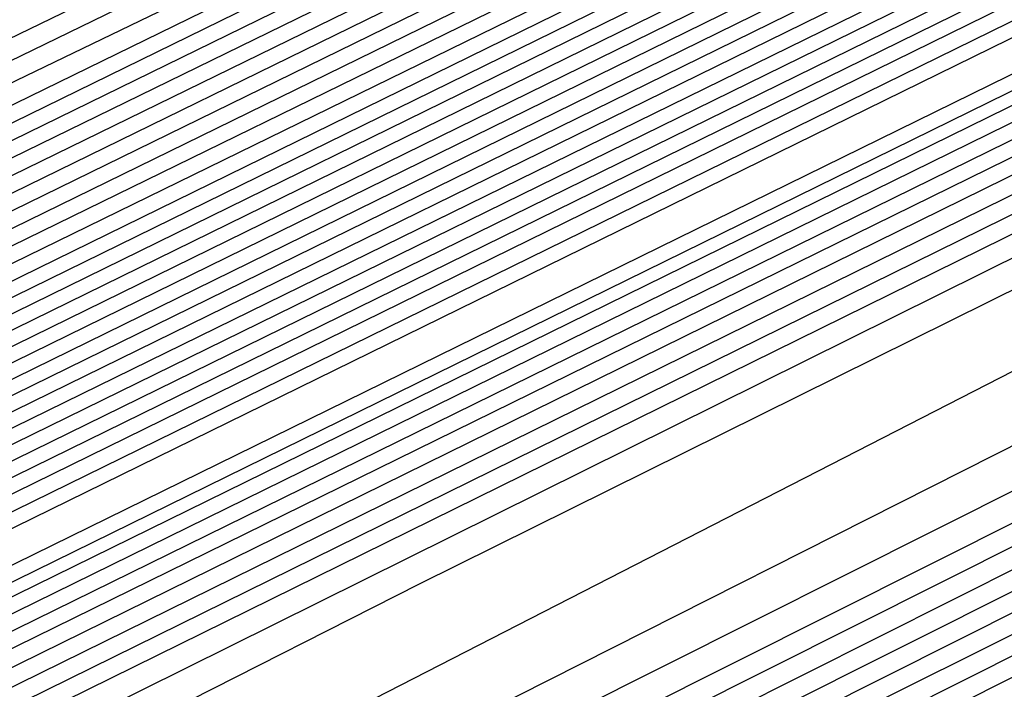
# Model space of a CAD drawing. Extents: x 3249832 to 3255657, y 13789405 to 13793316.
# Tile 259 of 656: x 3254694.567 to 3254695.535, y 13790577.12 to 13790577.777. Entities that reach past the tile are written whole.
import ezdxf

# ---------------------------------------------------------------- set-up
doc = ezdxf.new("R2010")
doc.units = 0
doc.header["$LTSCALE"] = 100
doc.header["$MEASUREMENT"] = 0
for name, color, linetype in [('GRATIO_CON', 10, 'CONTINUOUS'), ('GRATIO_ICON', 7, 'CONTINUOUS'), ('TARGETS_EAST', 7, 'CONTINUOUS')]:
    doc.layers.add(name, color=color, linetype=linetype)

# ---------------------------------------------------------------- blocks, each defined once
blk = doc.blocks.new('Gratio_032316_contours')
at = {"layer": 'GRATIO_CON', "color": 1, "linetype": 'Continuous', "flags": 128}
for points in [[(3254642.13897, 13790551.7053), (3254660.61243, 13790560.66868), (3254682.30719, 13790571.27233), (3254700.73522, 13790580.30502), (3254711.03173, 13790585.35644), (3254714.82497, 13790587.21988), (3254715.36645, 13790587.48955), (3254715.36588, 13790587.49371), (3254715.36569, 13790587.49686), (3254715.36655, 13790587.49754), (3254715.90811, 13790587.75722), (3254719.68608, 13790589.58897), (3254729.93522, 13790594.56872), (3254748.26885, 13790603.48808), (3254769.81469, 13790614.00116), (3254788.07905, 13790622.9777)], [(3254643.95734, 13790552.60973), (3254661.97046, 13790561.34975), (3254683.1246, 13790571.68921), (3254701.09342, 13790580.49692), (3254711.13334, 13790585.42264), (3254714.83206, 13790587.23983), (3254715.36008, 13790587.50288), (3254715.35957, 13790587.50688), (3254715.35945, 13790587.50981), (3254715.36033, 13790587.51036), (3254715.88052, 13790587.75973), (3254719.5093, 13790589.5191), (3254729.35365, 13790594.30218), (3254746.96321, 13790602.86928), (3254767.6581, 13790612.96715), (3254785.20112, 13790621.58917)], [(3254645.7757, 13790553.51416), (3254663.32847, 13790562.0309), (3254683.94192, 13790572.10669), (3254701.45127, 13790580.69086), (3254711.23425, 13790585.49327), (3254714.83851, 13790587.26589), (3254715.3542, 13790587.52122), (3254715.85297, 13790587.76165), (3254719.33252, 13790589.44917), (3254728.77209, 13790594.03565), (3254745.65757, 13790602.25048), (3254765.50152, 13790611.93314), (3254782.3232, 13790620.20063)], [(3254647.59407, 13790554.41859), (3254664.6865, 13790562.71197), (3254684.75934, 13790572.52352), (3254701.80953, 13790580.88257), (3254711.33599, 13790585.55906), (3254714.84579, 13790587.28524), (3254715.34798, 13790587.53394), (3254715.82539, 13790587.76413), (3254719.15574, 13790589.3793), (3254728.19052, 13790593.76911), (3254744.35193, 13790601.63168), (3254763.34494, 13790610.89913), (3254779.44527, 13790618.8121)], [(3254651.2308, 13790556.22744), (3254667.40255, 13790564.07411), (3254686.3942, 13790573.35717), (3254702.52604, 13790581.266), (3254711.53948, 13790585.69065), (3254714.86033, 13790587.32395), (3254715.33554, 13790587.55938), (3254715.77022, 13790587.76908), (3254718.80218, 13790589.23958), (3254727.0274, 13790593.23604), (3254741.74064, 13790600.39407), (3254759.03177, 13790608.83111), (3254773.68943, 13790616.03503)], [(3254653.04917, 13790557.13187), (3254668.76058, 13790564.75517), (3254687.21163, 13790573.77399), (3254702.8843, 13790581.45771), (3254711.64122, 13790585.75645), (3254714.8676, 13790587.3433), (3254715.32932, 13790587.57211), (3254715.74264, 13790587.77155), (3254718.62539, 13790589.16971), (3254726.44583, 13790592.9695), (3254740.435, 13790599.77527), (3254756.87519, 13790607.7971), (3254770.8115, 13790614.64649), (3254778.52936, 13790618.53094)], [(3254646.25173, 13790553.95278), (3254654.86753, 13790558.0363), (3254670.11861, 13790565.43624), (3254688.02906, 13790574.19082), (3254703.24256, 13790581.64942), (3254711.74296, 13790585.82224), (3254714.87488, 13790587.36265), (3254715.32311, 13790587.58483), (3254715.71506, 13790587.77403), (3254718.44861, 13790589.09985), (3254725.86427, 13790592.70296), (3254739.12936, 13790599.15646), (3254754.71861, 13790606.76308), (3254767.93358, 13790613.25796), (3254775.25196, 13790616.94135)], [(3254648.32316, 13790554.9771), (3254656.6859, 13790558.94073), (3254671.47664, 13790566.11731), (3254688.84649, 13790574.60765), (3254703.60082, 13790581.84114), (3254711.8447, 13790585.88804), (3254714.88215, 13790587.38201), (3254715.31689, 13790587.59755), (3254715.68748, 13790587.7765), (3254718.27183, 13790589.02998), (3254725.2827, 13790592.43642), (3254737.82372, 13790598.53766), (3254752.56202, 13790605.72907), (3254765.05565, 13790611.86942), (3254771.97456, 13790615.35175)], [(3254652.46603, 13790557.02573), (3254660.32263, 13790560.74958), (3254674.19269, 13790567.47945), (3254690.48135, 13790575.4413), (3254704.31733, 13790582.22456), (3254712.04819, 13790586.01963), (3254714.8967, 13790587.42071), (3254715.30445, 13790587.623), (3254715.63231, 13790587.78146), (3254717.91827, 13790588.89025), (3254724.11957, 13790591.90335), (3254735.21243, 13790597.30006), (3254748.24885, 13790603.66105), (3254759.2998, 13790609.09235), (3254765.41976, 13790612.17257), (3254767.59732, 13790613.37063), (3254767.8046, 13790613.62805), (3254767.8447, 13790613.807), (3254768.8446, 13790614.45227), (3254771.76227, 13790616.0293)], [(3254651.241, 13790556.58363), (3254654.53746, 13790558.05005), (3254662.141, 13790561.65401), (3254675.55072, 13790568.16052), (3254691.29878, 13790575.85812), (3254704.67559, 13790582.41627), (3254712.14993, 13790586.08542), (3254714.90397, 13790587.44007), (3254715.29823, 13790587.63572), (3254715.60473, 13790587.78393), (3254717.74149, 13790588.82039), (3254723.53801, 13790591.63681), (3254733.90679, 13790596.68125), (3254746.09227, 13790602.62704), (3254756.42188, 13790607.70382), (3254762.14236, 13790610.58297), (3254764.17778, 13790611.70283), (3254764.37153, 13790611.94345), (3254764.43374, 13790612.1232), (3254765.54149, 13790612.8137), (3254768.73858, 13790614.52489), (3254774.56596, 13790617.51859)], [(3254651.54796, 13790556.87018), (3254653.36991, 13790557.63148), (3254656.60889, 13790559.07437), (3254663.95936, 13790562.55844), (3254676.90875, 13790568.84158), (3254692.11621, 13790576.27495), (3254705.03385, 13790582.60799), (3254712.25167, 13790586.15122), (3254714.91124, 13790587.45942), (3254715.29201, 13790587.64844), (3254715.57715, 13790587.78641), (3254717.5647, 13790588.75052), (3254722.95644, 13790591.37028), (3254732.60115, 13790596.06245), (3254743.93569, 13790601.59303), (3254753.54395, 13790606.31528), (3254758.86496, 13790608.99338), (3254760.75824, 13790610.03504), (3254760.93846, 13790610.25885), (3254761.02279, 13790610.4394), (3254762.23838, 13790611.17513), (3254765.71489, 13790613.02047), (3254772.0375, 13790616.26036)], [(3254678.26678, 13790569.52265), (3254692.93363, 13790576.69177), (3254705.39211, 13790582.7997), (3254712.35342, 13790586.21701), (3254714.91851, 13790587.47877), (3254715.28579, 13790587.66117), (3254715.54956, 13790587.78888), (3254717.38792, 13790588.68066), (3254722.37488, 13790591.10374), (3254731.29551, 13790595.44365), (3254741.77911, 13790600.55902), (3254750.66603, 13790604.92675), (3254755.58756, 13790607.40379), (3254757.3387, 13790608.36724), (3254757.5054, 13790608.57425), (3254757.61183, 13790608.7556), (3254758.93526, 13790609.53656), (3254762.69119, 13790611.51606), (3254769.50905, 13790615.00213), (3254777.67393, 13790619.13941)], [(3254680.98282, 13790570.88477), (3254694.56838, 13790577.52526), (3254706.10823, 13790583.18256), (3254712.556, 13790586.3474), (3254714.93147, 13790587.51595), (3254715.27095, 13790587.68575), (3254715.27139, 13790587.68808), (3254715.27215, 13790587.68918), (3254715.27323, 13790587.68899), (3254715.49436, 13790587.79454), (3254717.03435, 13790588.54102), (3254721.21175, 13790590.57066), (3254728.68422, 13790594.20604), (3254737.46594, 13790598.491), (3254744.91018, 13790602.14968), (3254749.03276, 13790604.2246), (3254750.49963, 13790605.03165), (3254750.63926, 13790605.20506), (3254750.78992, 13790605.388), (3254752.32903, 13790606.25942), (3254756.6438, 13790608.50723), (3254764.45214, 13790612.48568), (3254773.79473, 13790617.21456)], [(3254682.34084, 13790571.56584), (3254695.38579, 13790577.94208), (3254706.46644, 13790583.37426), (3254712.65764, 13790586.41316), (3254714.93859, 13790587.53522), (3254715.26461, 13790587.69829), (3254715.26511, 13790587.70058), (3254715.26593, 13790587.7017), (3254715.26701, 13790587.70162), (3254715.46678, 13790587.79699), (3254716.85757, 13790588.47115), (3254720.63018, 13790590.30413), (3254727.37858, 13790593.58724), (3254735.30936, 13790597.45698), (3254742.03226, 13790600.76114), (3254745.75536, 13790602.63501), (3254747.08009, 13790603.36385), (3254747.20619, 13790603.52046), (3254747.37897, 13790603.7042), (3254749.02592, 13790604.62085), (3254753.62011, 13790607.00281), (3254761.92368, 13790611.22745), (3254771.85513, 13790616.25213)], [(3254683.69887, 13790572.2469), (3254696.20321, 13790578.3589), (3254706.82465, 13790583.56596), (3254712.75927, 13790586.47892), (3254714.94572, 13790587.55449), (3254715.25827, 13790587.71083), (3254715.25884, 13790587.71307), (3254715.25971, 13790587.71422), (3254715.2608, 13790587.71425), (3254715.4392, 13790587.79943), (3254716.68079, 13790588.40128), (3254720.04862, 13790590.03759), (3254726.07294, 13790592.96844), (3254733.15277, 13790596.42297), (3254739.15433, 13790599.37261), (3254742.47796, 13790601.04541), (3254743.66055, 13790601.69606), (3254743.77312, 13790601.83586), (3254743.96801, 13790602.0204), (3254745.72281, 13790602.98228), (3254750.59642, 13790605.4984), (3254759.39523, 13790609.96923), (3254769.91554, 13790615.28971), (3254779.20112, 13790619.97838)], [(3254685.05689, 13790572.92797), (3254697.02062, 13790578.77572), (3254707.18286, 13790583.75766), (3254712.8609, 13790586.54469), (3254714.95284, 13790587.57376), (3254715.25193, 13790587.72337), (3254715.25256, 13790587.72556), (3254715.25349, 13790587.72674), (3254715.25458, 13790587.72687), (3254715.41162, 13790587.80188), (3254716.50401, 13790588.33141), (3254719.46705, 13790589.77105), (3254724.7673, 13790592.34964), (3254730.99619, 13790595.38896), (3254736.27641, 13790597.98407), (3254739.20056, 13790599.45582), (3254740.24102, 13790600.02826), (3254740.34006, 13790600.15126), (3254740.55706, 13790600.33659), (3254742.41969, 13790601.34371), (3254747.57272, 13790603.99398), (3254756.86677, 13790608.711), (3254767.97594, 13790614.32728), (3254777.78019, 13790619.27757)], [(3254687.77294, 13790574.29011), (3254698.65545, 13790579.60937), (3254707.89927, 13790584.14106), (3254713.06417, 13790586.67621), (3254714.96709, 13790587.61231), (3254715.23926, 13790587.74845), (3254715.24001, 13790587.75055), (3254715.24105, 13790587.75178), (3254715.24215, 13790587.75213), (3254715.35646, 13790587.80678), (3254716.15044, 13790588.19167), (3254718.30392, 13790589.23798), (3254722.15601, 13790591.11203), (3254726.68302, 13790593.32094), (3254730.52056, 13790595.207), (3254732.64576, 13790596.27664), (3254733.40194, 13790596.69267), (3254733.47392, 13790596.78206), (3254733.73515, 13790596.96899), (3254735.81347, 13790598.06657), (3254741.52534, 13790600.98516), (3254751.80986, 13790606.19455), (3254764.09674, 13790612.40243), (3254774.93833, 13790617.87593)], [(3254689.13097, 13790574.97117), (3254699.47286, 13790580.02619), (3254708.25748, 13790584.33276), (3254713.16581, 13790586.74198), (3254714.97421, 13790587.63158), (3254715.23292, 13790587.76099), (3254715.23374, 13790587.76304), (3254715.23483, 13790587.7643), (3254715.23594, 13790587.76476), (3254715.32888, 13790587.80922), (3254715.97366, 13790588.12181), (3254717.72236, 13790588.97144), (3254720.85037, 13790590.49323), (3254724.52644, 13790592.28693), (3254727.64263, 13790593.81847), (3254729.36837, 13790594.68704), (3254729.9824, 13790595.02488), (3254730.04085, 13790595.09747), (3254730.32419, 13790595.28519), (3254732.51035, 13790596.42801), (3254738.50164, 13790599.48074), (3254749.28141, 13790604.93632), (3254762.15714, 13790611.44), (3254773.5174, 13790617.17512)], [(3254690.489, 13790575.65224), (3254700.29028, 13790580.44301), (3254708.61569, 13790584.52446), (3254713.26744, 13790586.80774), (3254714.98133, 13790587.65085), (3254715.22658, 13790587.77353), (3254715.22746, 13790587.77553), (3254715.2286, 13790587.77682), (3254715.22972, 13790587.77739), (3254715.3013, 13790587.81167), (3254715.79688, 13790588.05194), (3254717.14079, 13790588.7049), (3254719.54473, 13790589.87442), (3254722.36986, 13790591.25292), (3254724.76471, 13790592.42994), (3254726.09097, 13790593.09745), (3254726.56287, 13790593.35708), (3254726.60779, 13790593.41287), (3254726.91323, 13790593.60139), (3254729.20724, 13790594.78944), (3254735.47795, 13790597.97633), (3254746.75295, 13790603.6781), (3254760.21755, 13790610.47758), (3254772.09647, 13790616.4743)], [(3254691.84702, 13790576.33331), (3254701.10769, 13790580.85984), (3254708.9739, 13790584.71617), (3254713.36907, 13790586.8735), (3254714.98846, 13790587.67012), (3254715.22024, 13790587.78607), (3254715.22118, 13790587.78803), (3254715.22238, 13790587.78934), (3254715.22351, 13790587.79001), (3254715.27372, 13790587.81412), (3254715.6201, 13790587.98207), (3254716.55923, 13790588.43837), (3254718.23909, 13790589.25562), (3254720.21327, 13790590.21891), (3254721.88678, 13790591.0414), (3254722.81357, 13790591.50786), (3254723.14333, 13790591.68929), (3254723.17472, 13790591.72827), (3254723.50228, 13790591.91759), (3254725.90412, 13790593.15087), (3254732.45425, 13790596.47191), (3254744.2245, 13790602.41987), (3254758.27795, 13790609.51515)], [(3254687.59812, 13790574.316), (3254694.56307, 13790577.69544), (3254702.74252, 13790581.69348), (3254709.69031, 13790585.09957), (3254713.57234, 13790587.00503), (3254715.00271, 13790587.70866), (3254715.20759, 13790587.8111), (3254715.21551, 13790587.81623), (3254715.26456, 13790587.84076), (3254715.39521, 13790587.90461), (3254715.6275, 13790588.01785), (3254715.89971, 13790588.15117), (3254716.12971, 13790588.2654), (3254716.63028, 13790588.51988), (3254719.29394, 13790589.8681), (3254726.40815, 13790593.46204), (3254739.16797, 13790599.90311), (3254754.3988, 13790607.59026), (3254767.83367, 13790614.37185), (3254776.21637, 13790618.60782)], [(3254651.00689, 13790556.96163), (3254655.51227, 13790559.1072), (3254661.32174, 13790561.89398), (3254668.11973, 13790565.16024), (3254674.80228, 13790568.36308), (3254680.06837, 13790570.86432), (3254683.17471, 13790572.30147), (3254685.60894, 13790573.41483), (3254689.41649, 13790575.22043), (3254695.9211, 13790578.37651), (3254703.55994, 13790582.1103), (3254710.04852, 13790585.29127), (3254713.67397, 13790587.0708), (3254715.00982, 13790587.72795), (3254715.20119, 13790587.82372), (3254715.57667, 13790588.0145), (3254718.19878, 13790589.33838), (3254725.31349, 13790592.92884), (3254738.08252, 13790599.37238), (3254753.33066, 13790607.06749), (3254766.79846, 13790613.86567), (3254775.23325, 13790618.12806)], [(3254651.96524, 13790557.43921), (3254656.63816, 13790559.66525), (3254662.66382, 13790562.55584), (3254669.71471, 13790565.9438), (3254676.64529, 13790569.26684), (3254682.10555, 13790571.8639), (3254685.30362, 13790573.34932), (3254687.68038, 13790574.43915), (3254691.23485, 13790576.12486), (3254697.27912, 13790579.05758), (3254704.37735, 13790582.52712), (3254710.40673, 13790585.48297), (3254713.77561, 13790587.13656), (3254715.01693, 13790587.74724), (3254715.19479, 13790587.83631), (3254715.56371, 13790588.0238), (3254718.13986, 13790589.32456), (3254725.12983, 13790592.85215), (3254737.67709, 13790599.18384), (3254752.67274, 13790606.7516), (3254765.94477, 13790613.45108), (3254774.30391, 13790617.67543)], [(3254652.92358, 13790557.9168), (3254657.76405, 13790560.22331), (3254664.0059, 13790563.21769), (3254671.30969, 13790566.72735), (3254678.4883, 13790570.1706), (3254684.14272, 13790572.86348), (3254687.43253, 13790574.39718), (3254689.75181, 13790575.46347), (3254693.05322, 13790577.02929), (3254698.63715, 13790579.73865), (3254705.19476, 13790582.94395), (3254710.76494, 13790585.67467), (3254713.87724, 13790587.20233), (3254715.02403, 13790587.76653), (3254715.1884, 13790587.8489), (3254715.55075, 13790588.03309), (3254718.08094, 13790589.31073), (3254724.94617, 13790592.77547), (3254737.27167, 13790598.99531), (3254752.01482, 13790606.43571), (3254765.09108, 13790613.03649), (3254773.37457, 13790617.2228)]]:
    blk.add_lwpolyline(points, dxfattribs=at)
at = {"layer": 'GRATIO_CON', "color": 5, "linetype": 'Continuous', "flags": 128}
for points in [[(3254645.45989, 13790553.036), (3254663.06902, 13790561.76234), (3254683.78616, 13790571.95537), (3254701.39587, 13790580.59648), (3254711.23652, 13790585.42412), (3254714.86179, 13790587.205), (3254715.37921, 13790587.46291), (3254715.3785, 13790587.46738), (3254715.37818, 13790587.47094), (3254715.379, 13790587.47189), (3254715.91332, 13790587.72791), (3254719.63999, 13790589.53429), (3254729.74952, 13790594.44572), (3254747.83752, 13790603.23571), (3254769.12012, 13790613.55314), (3254787.21858, 13790622.2657)], [(3254649.9599, 13790555.23485), (3254666.43734, 13790563.40037), (3254685.82304, 13790572.93832), (3254702.30102, 13790581.02409), (3254711.50923, 13790585.54148), (3254714.90149, 13790587.208), (3254715.38559, 13790587.44959), (3254715.38481, 13790587.45421), (3254715.38442, 13790587.45799), (3254715.38522, 13790587.45907), (3254715.90125, 13790587.70612), (3254719.49959, 13790589.44987), (3254729.26059, 13790594.19156), (3254746.72476, 13790602.67816), (3254767.27327, 13790612.63962), (3254784.74743, 13790621.05163)], [(3254645.80775, 13790553.04767), (3254654.45991, 13790557.43369), (3254669.80562, 13790565.03851), (3254687.85971, 13790573.92219), (3254703.20546, 13790581.45483), (3254711.78045, 13790585.66566), (3254714.93945, 13790587.22063), (3254715.39151, 13790587.44484), (3254715.8892, 13790587.6839), (3254719.35919, 13790589.36538), (3254728.77166, 13790593.93739), (3254745.61201, 13790602.1206), (3254765.42641, 13790611.7261), (3254782.27628, 13790619.83757)], [(3254650.91461, 13790555.55434), (3254658.95991, 13790559.63253), (3254673.17394, 13790566.67653), (3254689.89661, 13790574.90513), (3254704.11068, 13790581.88242), (3254712.05332, 13790585.78298), (3254714.97941, 13790587.22354), (3254715.39824, 13790587.43132), (3254715.87757, 13790587.66145), (3254719.21907, 13790589.28052), (3254728.28286, 13790593.68303), (3254744.49928, 13790601.56299), (3254763.57957, 13790610.81258), (3254779.80514, 13790618.62351)], [(3254649.08948, 13790554.26142), (3254654.3182, 13790556.94576), (3254657.59187, 13790558.69193), (3254661.12833, 13790560.56768), (3254667.95993, 13790564.03022), (3254679.91057, 13790569.95256), (3254693.97039, 13790576.87085), (3254705.92104, 13790582.73704), (3254712.59882, 13790586.01653), (3254715.05845, 13790587.22852), (3254715.40927, 13790587.40569), (3254715.4091, 13790587.40857), (3254715.40973, 13790587.40912), (3254715.41142, 13790587.40719), (3254715.85443, 13790587.61702), (3254718.939, 13790589.11056), (3254727.30534, 13790593.17414), (3254742.27387, 13790600.44772), (3254759.88587, 13790608.98552), (3254774.86284, 13790616.19538)], [(3254652.93164, 13790556.1611), (3254659.02785, 13790559.27375), (3254662.75305, 13790561.23578), (3254666.23519, 13790563.07435), (3254672.45993, 13790566.22906), (3254683.27889, 13790571.59057), (3254696.00728, 13790577.85373), (3254706.82625, 13790583.16441), (3254712.87167, 13790586.13334), (3254715.09839, 13790587.2306), (3254715.41604, 13790587.39112), (3254715.41598, 13790587.39393), (3254715.41668, 13790587.39465), (3254715.41838, 13790587.39298), (3254715.84298, 13790587.59418), (3254718.79898, 13790589.02549), (3254726.81658, 13790592.9197), (3254741.16116, 13790599.89008), (3254758.03902, 13790608.072), (3254772.39169, 13790614.98132)], [(3254648.58894, 13790553.91205), (3254656.7738, 13790558.06078), (3254663.73751, 13790561.60174), (3254667.91424, 13790563.77963), (3254671.34204, 13790565.58102), (3254676.95994, 13790568.4279), (3254686.64721, 13790573.22859), (3254698.04418, 13790578.8366), (3254707.73145, 13790583.59177), (3254713.14451, 13790586.25015), (3254715.13834, 13790587.23269), (3254715.42281, 13790587.37655), (3254715.42286, 13790587.3793), (3254715.42364, 13790587.38017), (3254715.42535, 13790587.37877), (3254715.83152, 13790587.57133), (3254718.65897, 13790588.94043), (3254726.32782, 13790592.66525), (3254740.04845, 13790599.33244), (3254756.19218, 13790607.15847), (3254769.92054, 13790613.76725), (3254777.68322, 13790617.41943)], [(3254651.41043, 13790555.30347), (3254660.61596, 13790559.96046), (3254668.44716, 13790563.92972), (3254673.07542, 13790566.32348), (3254676.4489, 13790568.08769), (3254681.45995, 13790570.62675), (3254690.01552, 13790574.8666), (3254700.08107, 13790579.81947), (3254708.63666, 13790584.01913), (3254713.41735, 13790586.36696), (3254715.17828, 13790587.23478), (3254715.42958, 13790587.36198), (3254715.42974, 13790587.36467), (3254715.43059, 13790587.36569), (3254715.43231, 13790587.36456), (3254715.82006, 13790587.54848), (3254718.51895, 13790588.85536), (3254725.83906, 13790592.41081), (3254738.93574, 13790598.77481), (3254754.34533, 13790606.24494), (3254767.4494, 13790612.55319), (3254774.87218, 13790616.04552)], [(3254647.51062, 13790553.2224), (3254657.0534, 13790558.08633), (3254668.30029, 13790563.75982), (3254677.86647, 13790568.5857), (3254683.39779, 13790571.41118), (3254686.66262, 13790573.10103), (3254690.45996, 13790575.02443), (3254696.75216, 13790578.14263), (3254704.15486, 13790581.78522), (3254710.44706, 13790584.87386), (3254713.96303, 13790586.60059), (3254715.25816, 13790587.23895), (3254715.44312, 13790587.33284), (3254715.4435, 13790587.33541), (3254715.4445, 13790587.33674), (3254715.44624, 13790587.33615), (3254715.79714, 13790587.50278), (3254718.23891, 13790588.68523), (3254724.86154, 13790591.90192), (3254736.71033, 13790597.65953), (3254750.65163, 13790604.41789), (3254762.5071, 13790610.12506), (3254769.25009, 13790613.29771), (3254772.46084, 13790614.72673)], [(3254691.76947, 13790575.6077), (3254694.95997, 13790577.22328), (3254700.12048, 13790579.78065), (3254706.19176, 13790582.7681), (3254711.35227, 13790585.30122), (3254714.23587, 13790586.7174), (3254715.2981, 13790587.24103), (3254715.44988, 13790587.31827), (3254715.45037, 13790587.32078), (3254715.45145, 13790587.32227), (3254715.4532, 13790587.32194), (3254715.78569, 13790587.47994), (3254718.09889, 13790588.60017), (3254724.37278, 13790591.64747), (3254735.59762, 13790597.10189), (3254748.80479, 13790603.50436), (3254760.03595, 13790608.911), (3254766.43904, 13790611.9238), (3254769.58701, 13790613.32815), (3254772.15906, 13790614.45527)], [(3254687.28578, 13790573.24168), (3254693.72015, 13790576.49888), (3254696.87633, 13790578.11438), (3254699.45998, 13790579.42212), (3254703.48879, 13790581.41867), (3254708.22865, 13790583.75097), (3254712.25747, 13790585.72859), (3254714.50871, 13790586.83421), (3254715.33804, 13790587.24312), (3254715.45665, 13790587.3037), (3254715.45725, 13790587.30615), (3254715.45841, 13790587.30779), (3254715.46017, 13790587.30773), (3254715.77423, 13790587.45709), (3254717.95887, 13790588.51511), (3254723.88402, 13790591.39303), (3254734.48491, 13790596.54426), (3254746.95794, 13790602.59083), (3254757.5648, 13790607.69694), (3254763.628, 13790610.5499), (3254766.71318, 13790611.92957), (3254769.4468, 13790613.13897), (3254773.80181, 13790615.15819)], [(3254691.99543, 13790575.56967), (3254698.88134, 13790579.04273), (3254701.98319, 13790580.62105), (3254703.95998, 13790581.62096), (3254706.85711, 13790583.05668), (3254710.26555, 13790584.73384), (3254713.16268, 13790586.15595), (3254714.78155, 13790586.95103), (3254715.37798, 13790587.2452), (3254715.46342, 13790587.28913), (3254715.46413, 13790587.29152), (3254715.46536, 13790587.29331), (3254715.46713, 13790587.29352), (3254715.76277, 13790587.43424), (3254717.81885, 13790588.43004), (3254723.39526, 13790591.13858), (3254733.3722, 13790595.98662), (3254745.11109, 13790601.6773), (3254755.09366, 13790606.48287), (3254760.81695, 13790609.17599), (3254763.83935, 13790610.53099), (3254766.73453, 13790611.82266), (3254771.41527, 13790613.99998)], [(3254687.51109, 13790573.25822), (3254701.41474, 13790580.22565), (3254709.2037, 13790584.13044), (3254712.1969, 13790585.63444), (3254712.95996, 13790586.01884), (3254713.59369, 13790586.3332), (3254714.33944, 13790586.70077), (3254714.97367, 13790587.0132), (3254715.32877, 13790587.18913), (3254715.46063, 13790587.25522), (3254715.48106, 13790587.2651), (3254715.73985, 13790587.38855), (3254717.53881, 13790588.25991), (3254722.41774, 13790590.62969), (3254731.14679, 13790594.87134), (3254741.4174, 13790599.85025), (3254750.15136, 13790604.05475), (3254755.19487, 13790606.42817), (3254758.09169, 13790607.73384), (3254761.31, 13790609.19004), (3254766.64218, 13790611.68355), (3254773.17735, 13790614.77508)], [(3254650.90168, 13790554.66527), (3254658.83714, 13790558.77711), (3254673.08919, 13790565.98866), (3254689.8746, 13790574.42034), (3254704.14839, 13790581.57108), (3254712.12626, 13790585.56661), (3254715.0665, 13790587.03998), (3254715.48807, 13790587.25101), (3254715.72841, 13790587.36573), (3254717.39879, 13790588.17485), (3254721.92898, 13790590.37524), (3254730.03408, 13790594.31371), (3254739.57055, 13790598.93672), (3254747.68021, 13790602.84068), (3254752.38382, 13790605.05427), (3254755.21786, 13790606.33526), (3254758.59774, 13790607.87373), (3254764.25564, 13790610.52534), (3254771.1907, 13790613.80817)], [(3254652.10366, 13790555.2502), (3254659.89252, 13790559.28587), (3254673.88123, 13790566.36378), (3254690.35629, 13790574.63902), (3254704.36572, 13790581.65666), (3254712.19498, 13790585.57722), (3254715.07937, 13790587.02292), (3254715.49163, 13790587.23146), (3254715.49235, 13790587.23407), (3254715.49356, 13790587.23625), (3254715.49515, 13790587.23708), (3254715.71698, 13790587.34297), (3254717.25878, 13790588.0898), (3254721.44023, 13790590.1208), (3254728.92137, 13790593.75607), (3254737.7237, 13790598.02319), (3254745.20906, 13790601.62662), (3254749.57278, 13790603.68036), (3254752.34403, 13790604.93669), (3254755.88548, 13790606.55742), (3254761.86909, 13790609.36713), (3254769.20405, 13790612.84127), (3254776.10885, 13790616.11802)], [(3254650.52947, 13790554.27655), (3254653.30563, 13790555.83521), (3254660.94783, 13790559.79489), (3254674.67314, 13790566.73956), (3254690.83795, 13790574.85914), (3254704.58348, 13790581.74509), (3254712.26512, 13790585.59261), (3254715.09493, 13790587.01199), (3254715.49918, 13790587.21731), (3254715.49971, 13790587.22018), (3254715.50077, 13790587.22236), (3254715.50223, 13790587.22314), (3254715.70556, 13790587.3202), (3254717.11876, 13790588.00474), (3254720.95147, 13790589.86635), (3254727.80866, 13790593.19843), (3254735.87685, 13790597.10967), (3254742.73792, 13790600.41256), (3254746.76173, 13790602.30645), (3254749.4702, 13790603.53811), (3254753.17321, 13790605.24112), (3254759.48255, 13790608.20892), (3254767.2174, 13790611.87436), (3254774.49886, 13790615.33013)], [(3254653.03995, 13790555.50639), (3254655.70956, 13790557.00523), (3254663.05845, 13790560.81293), (3254676.25696, 13790567.49109), (3254691.80123, 13790575.29924), (3254705.01884, 13790581.92145), (3254712.40502, 13790585.62228), (3254715.1255, 13790586.9884), (3254715.51365, 13790587.18702), (3254715.51389, 13790587.19069), (3254715.51485, 13790587.19347), (3254715.51622, 13790587.19477), (3254715.68266, 13790587.27452), (3254716.83873, 13790587.83462), (3254719.97395, 13790589.35746), (3254725.58325, 13790592.08316), (3254732.18316, 13790595.28261), (3254737.79562, 13790597.98443), (3254741.13964, 13790599.55864), (3254743.72253, 13790600.74095), (3254747.74869, 13790602.6085), (3254754.70946, 13790605.8925), (3254763.24411, 13790609.94055), (3254771.27887, 13790613.75435)], [(3254692.28288, 13790575.51934), (3254705.23657, 13790582.00977), (3254712.47507, 13790585.63742), (3254715.14094, 13790586.97708), (3254715.52106, 13790587.17242), (3254715.52113, 13790587.17642), (3254715.52199, 13790587.17933), (3254715.52326, 13790587.18073), (3254715.67123, 13790587.25172), (3254716.69871, 13790587.74956), (3254719.48519, 13790589.10302), (3254724.47054, 13790591.52552), (3254730.33631, 13790594.36908), (3254735.32447, 13790596.77037), (3254738.3286, 13790598.18473), (3254740.8487, 13790599.34238), (3254745.03642, 13790601.29219), (3254752.32291, 13790604.73429), (3254761.25746, 13790608.97365), (3254769.66888, 13790612.96646), (3254775.83783, 13790615.88111)], [(3254677.84078, 13790568.24263), (3254692.76453, 13790575.73943), (3254705.45429, 13790582.09808), (3254712.54512, 13790585.65256), (3254715.15638, 13790586.96576), (3254715.52847, 13790587.15782), (3254715.52837, 13790587.16214), (3254715.52912, 13790587.16518), (3254715.5303, 13790587.16668), (3254715.65979, 13790587.22892), (3254716.5587, 13790587.6645), (3254718.99643, 13790588.84857), (3254723.35783, 13790590.96788), (3254728.48946, 13790593.45556), (3254732.85332, 13790595.5563), (3254735.51755, 13790596.81083), (3254737.97487, 13790597.9438), (3254742.32416, 13790599.97588), (3254749.93637, 13790603.57608), (3254759.27081, 13790608.00674), (3254768.05889, 13790612.17858), (3254774.50392, 13790615.22399)]]:
    blk.add_lwpolyline(points, dxfattribs=at)
at = {"layer": 'GRATIO_ICON', "color": 7, "linetype": 'Continuous', "flags": 128}
for points in [[(3254649.41244, 13790555.32301), (3254666.04453, 13790563.39304), (3254685.57677, 13790572.94034), (3254702.16778, 13790581.07428), (3254711.43773, 13790585.62486), (3254714.85306, 13790587.30459), (3254715.34176, 13790587.54666), (3254715.7978, 13790587.7666), (3254718.97896, 13790589.30944), (3254727.60896, 13790593.50257), (3254743.04628, 13790601.01287), (3254761.18836, 13790609.86512), (3254776.56735, 13790617.42356)], [(3254650.39459, 13790556.00141), (3254658.50427, 13790559.84516), (3254672.83466, 13790566.79838), (3254689.66392, 13790575.02447), (3254703.95907, 13790582.03285), (3254711.94645, 13790585.95383), (3254714.88942, 13790587.40136), (3254715.31067, 13790587.61027), (3254715.65989, 13790587.77898), (3254718.09505, 13790588.96012), (3254724.70114, 13790592.16989), (3254736.51807, 13790597.91886), (3254750.40544, 13790604.69506), (3254762.17773, 13790610.48089), (3254768.69716, 13790613.76216), (3254771.01685, 13790615.03842), (3254771.23767, 13790615.31265)], [(3254679.62479, 13790570.2037), (3254693.75096, 13790577.10844), (3254705.75003, 13790582.99086), (3254712.45437, 13790586.28163), (3254714.92434, 13790587.49668), (3254715.27729, 13790587.67321), (3254715.27766, 13790587.67559), (3254715.27837, 13790587.67665), (3254715.27944, 13790587.67636), (3254715.52194, 13790587.79209), (3254717.21113, 13790588.61088), (3254721.79331, 13790590.8372), (3254729.98986, 13790594.82485), (3254739.62252, 13790599.52501), (3254747.78811, 13790603.53821), (3254752.31016, 13790605.81419), (3254753.91917, 13790606.69944), (3254754.07233, 13790606.88965), (3254754.20088, 13790607.0718), (3254755.63215, 13790607.89799), (3254759.6675, 13790610.01164), (3254766.98059, 13790613.74391), (3254775.73433, 13790618.17699)], [(3254686.41492, 13790573.60904), (3254697.83804, 13790579.19255), (3254707.54107, 13790583.94936), (3254712.96254, 13790586.61045), (3254714.95996, 13790587.59304), (3254715.2456, 13790587.73591), (3254715.24629, 13790587.73806), (3254715.24727, 13790587.73926), (3254715.24837, 13790587.7395), (3254715.38404, 13790587.80433), (3254716.32723, 13790588.26154), (3254718.88549, 13790589.50452), (3254723.46166, 13790591.73083), (3254728.83961, 13790594.35495), (3254733.39848, 13790596.59554), (3254735.92316, 13790597.86623), (3254736.82148, 13790598.36047), (3254736.90699, 13790598.46666), (3254737.1461, 13790598.65279), (3254739.11658, 13790599.70514), (3254744.54903, 13790602.48957), (3254754.33832, 13790607.45278), (3254766.03634, 13790613.36485), (3254776.35926, 13790618.57675)], [(3254685.77976, 13790573.41158), (3254693.20505, 13790577.01438), (3254701.92511, 13790581.27666), (3254709.33211, 13790584.90787), (3254713.47071, 13790586.93927), (3254714.99558, 13790587.6894), (3254715.2139, 13790587.79861), (3254715.21491, 13790587.80052), (3254715.21616, 13790587.80187), (3254715.2173, 13790587.80264), (3254715.24614, 13790587.81657), (3254715.44332, 13790587.9122), (3254715.97767, 13790588.17183), (3254716.93326, 13790588.63698), (3254718.05519, 13790589.1862), (3254719.00379, 13790589.65727), (3254719.88469, 13790590.10961), (3254722.58469, 13790591.48908), (3254729.43587, 13790594.96321), (3254741.69761, 13790601.16037), (3254756.33855, 13790608.55257), (3254769.2546, 13790615.07267), (3254777.31378, 13790619.14526)], [(3254652.43069, 13790556.14808), (3254656.02147, 13790558.06101), (3254663.45992, 13790561.83138), (3254676.54226, 13790568.31455), (3254691.93352, 13790575.88805), (3254705.01594, 13790582.30992), (3254712.32628, 13790585.9001), (3254715.01952, 13790587.22614), (3254715.40514, 13790587.41745), (3254715.8661, 13790587.6387), (3254719.07905, 13790589.19547), (3254727.7941, 13790593.42859), (3254743.38658, 13790601.00535), (3254761.73272, 13790609.89905), (3254777.33399, 13790617.40944)], [(3254645.55698, 13790552.26368), (3254654.23192, 13790556.6949), (3254664.45812, 13790561.86014), (3254673.15681, 13790566.25771), (3254678.2366, 13790568.86733), (3254681.55576, 13790570.59436), (3254685.95995, 13790572.82559), (3254693.38384, 13790576.50462), (3254702.11797, 13790580.80235), (3254709.54186, 13790584.4465), (3254713.69019, 13790586.48378), (3254715.21822, 13790587.23686), (3254715.43635, 13790587.34741), (3254715.43662, 13790587.35004), (3254715.43754, 13790587.35122), (3254715.43927, 13790587.35035), (3254715.8086, 13790587.52563), (3254718.37893, 13790588.7703), (3254725.3503, 13790592.15636), (3254737.82303, 13790598.21717), (3254752.49848, 13790605.33141), (3254764.97825, 13790611.33913), (3254772.06113, 13790614.67162)], [(3254683.66893, 13790571.35854), (3254696.70508, 13790577.89766), (3254704.04252, 13790581.58659), (3254707.09005, 13790583.12776), (3254708.45998, 13790583.81996), (3254710.22541, 13790584.69505), (3254712.30242, 13790585.71726), (3254714.06785, 13790586.58394), (3254715.05437, 13790587.06838), (3254715.4179, 13790587.24764), (3254715.47018, 13790587.27472), (3254715.47101, 13790587.27694), (3254715.47232, 13790587.27884), (3254715.4741, 13790587.27931), (3254715.75131, 13790587.41139), (3254717.67883, 13790588.34498), (3254722.9065, 13790590.88413), (3254732.25949, 13790595.42898), (3254743.26424, 13790600.76378), (3254752.62251, 13790605.26881)], [(3254651.78471, 13790554.89147), (3254654.50759, 13790556.42022), (3254662.00314, 13790560.30391), (3254675.46505, 13790567.11532), (3254691.31958, 13790575.07915), (3254704.80112, 13790581.83313), (3254712.33497, 13790585.60714), (3254715.11007, 13790586.99972), (3254715.50624, 13790587.20162), (3254715.50665, 13790587.20496), (3254715.50771, 13790587.20761), (3254715.50918, 13790587.20882), (3254715.6941, 13790587.29732), (3254716.97875, 13790587.91968), (3254720.46271, 13790589.61191), (3254726.69595, 13790592.6408), (3254734.03001, 13790596.19614), (3254740.26677, 13790599.19849), (3254743.95069, 13790600.93255), (3254746.59637, 13790602.13953), (3254750.46095, 13790603.92481), (3254757.096, 13790607.05071), (3254765.23076, 13790610.90746), (3254772.88886, 13790614.54224)]]:
    blk.add_lwpolyline(points, dxfattribs=at)

msp = doc.modelspace()

# ---------------------------------------------------------------- linework, layer by layer
at = {"layer": 'TARGETS_EAST', "color": 1}
msp.add_solid([(3254691.23595, 13790583.82097), (3254693.9013, 13790577.7103), (3254710.90064, 13790588.7617)], dxfattribs=at)

# ---------------------------------------------------------------- block references
at = {"layer": 'TARGETS_EAST'}
msp.add_blockref('Gratio_032316_contours', (0, 0), dxfattribs=at)

doc.saveas('drawing.dxf')
